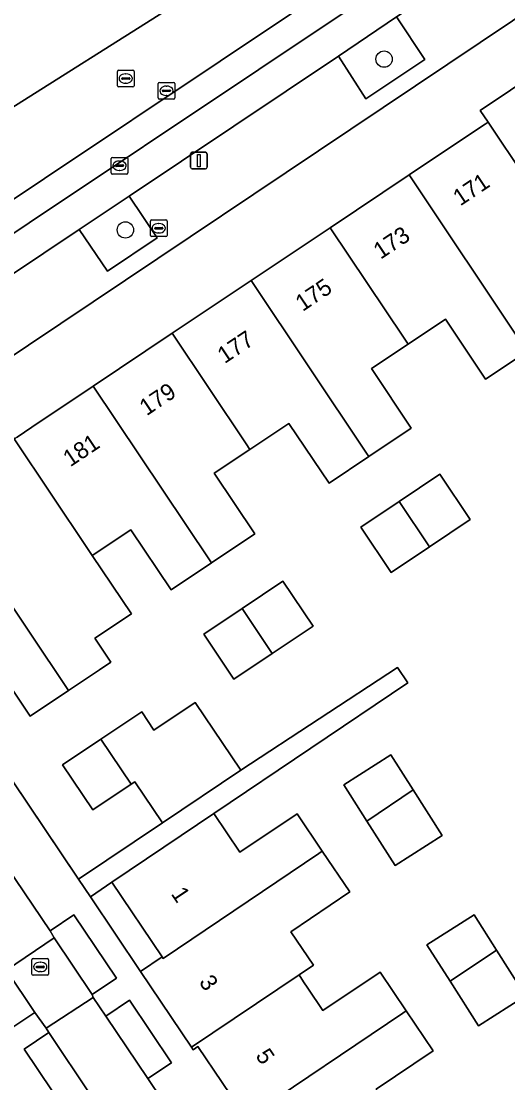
# Model space of a CAD drawing. Extents: x 158352 to 159489, y 383828 to 384603.
# Drawn here: x 158805.8 to 158835, y 384144.5 to 384208.1 of the extents above; entities that cross this region are included whole.
import ezdxf

# ---------------------------------------------------------------- set-up
doc = ezdxf.new("R2010")
doc.units = 0
for name, color, linetype in [('IMGEO_Boom', 7, 'Continuous'), ('IMGEO_Brandkraan', 7, 'Continuous'), ('IMGEO_Erf', 7, 'Continuous'), ('IMGEO_Groenvoorziening', 7, 'Continuous'), ('IMGEO_Kolk', 7, 'Continuous'), ('IMGEO_Lichtmast', 7, 'Continuous'), ('IMGEO_Muur', 7, 'Continuous'), ('IMGEO_Pand', 7, 'Continuous'), ('IMGEO_Pand_nummerreeks', 7, 'Continuous'), ('IMGEO_Parkeervlak_open', 7, 'Continuous'), ('IMGEO_Rijbaan_lokaal_gesloten', 7, 'Continuous'), ('IMGEO_Rijbaan_lokaal_open', 7, 'Continuous'), ('IMGEO_Rioolput', 7, 'Continuous'), ('IMGEO_Voetpad_open', 7, 'Continuous')]:
    doc.layers.add(name, color=color, linetype=linetype)

msp = doc.modelspace()

# ---------------------------------------------------------------- linework, layer by layer
at = {"layer": 'IMGEO_Boom'}
for centre in [(158827.558, 384205.818), (158812.071, 384195.594)]:
    msp.add_circle(centre, 0.489, dxfattribs=at)
at = {"layer": 'IMGEO_Brandkraan'}
for p, q in [((158813.644, 384196.192), (158814.496, 384196.192)), ((158813.569, 384195.266), (158813.569, 384196.118)), ((158813.828, 384195.686), (158813.828, 384195.698)), ((158814.266, 384195.649), (158813.868, 384195.649)), ((158813.871, 384195.735), (158814.269, 384195.735)), ((158814.057, 384195.972), (158814.082, 384195.972)), ((158814.312, 384195.698), (158814.312, 384195.686)), ((158814.57, 384196.118), (158814.57, 384195.266)), ((158814.496, 384195.192), (158813.644, 384195.192)), ((158814.08, 384195.412), (158814.055, 384195.412))]:
    msp.add_line(p, q, dxfattribs=at)
for points in [[(158813.644, 384196.192), (158814.496, 384196.192)], [(158813.569, 384195.266), (158813.569, 384196.118)], [(158814.57, 384196.118), (158814.57, 384195.266)], [(158814.496, 384195.192), (158813.644, 384195.192)]]:
    msp.add_lwpolyline(points, dxfattribs=at)
for centre, radius, start, end in [((158813.646, 384196.116), 0.0765, 91.55205, 178.44795), ((158813.646, 384196.116), 0.0765, 91.55205, 178.44795), ((158814.494, 384196.116), 0.0765, 1.55205, 88.44795), ((158814.494, 384196.116), 0.0765, 1.55205, 88.44795), ((158813.868, 384195.695), 0.0403, 85.87752, 175.75265), ((158813.865, 384195.685), 0.0366, 178.93798, 274.71019), ((158814.269, 384195.692), 0.043, 264.86636, 352.45326), ((158814.273, 384195.697), 0.0386, 1.73085, 96.63898), ((158813.646, 384195.268), 0.0765, 181.55205, 268.44795), ((158813.646, 384195.268), 0.0765, 181.55205, 268.44795), ((158814.494, 384195.268), 0.0765, 271.55205, 358.44795), ((158814.494, 384195.268), 0.0765, 271.55205, 358.44795)]:
    msp.add_arc(centre, radius, start, end, dxfattribs=at)
for centre, major_axis, ratio, start_param, end_param in [((158814.056, 384195.692), (-0.387, 0.002), 0.722429, 4.712389, 7.853982), ((158814.081, 384195.692), (-0.39, 0.002), 0.717154, 1.570796, 4.712389)]:
    msp.add_ellipse(centre, major_axis=major_axis, ratio=ratio, start_param=start_param, end_param=end_param, dxfattribs=at)
at = {"layer": 'IMGEO_Erf'}
for points in [[(158841.042, 384212.024), (158794.638, 384180.916), (158793.73, 384180.171), (158794.611, 384178.792), (158796.822, 384175.274), (158801.648, 384178.502), (158802.724, 384179.222), (158801.35, 384181.275), (158805, 384183.716), (158805.424, 384183.083), (158805.587, 384183.192), (158806.481, 384183.79), (158810.15, 384186.245), (158814.875, 384189.406), (158819.601, 384192.568), (158824.327, 384195.729), (158829.052, 384198.891), (158833.086, 384201.589), (158833.598, 384201.932), (158833.777, 384202.052), (158833.309, 384202.752), (158836.934, 384205.178)], [(158836.124, 384188.317), (158833.634, 384186.651), (158831.225, 384190.253), (158828.991, 384188.758), (158826.8, 384187.292), (158829.187, 384183.724), (158826.652, 384182.028), (158824.261, 384180.428), (158821.862, 384184.015), (158819.527, 384182.452), (158817.392, 384181.024), (158819.819, 384177.396), (158817.228, 384175.663), (158814.806, 384174.043), (158812.397, 384177.645), (158810.093, 384176.104), (158812.428, 384172.613), (158810.247, 384171.154), (158811.208, 384169.717), (158810.525, 384169.26), (158808.664, 384168.014), (158806.369, 384166.478), (158803.921, 384170.134)], [(158801.394, 384168.443), (158809.26, 384156.733), (158814.286, 384160.106), (158812.645, 384162.557), (158812.417, 384162.404), (158810.125, 384160.87), (158808.317, 384163.57), (158810.61, 384165.105), (158813.054, 384166.742), (158813.782, 384165.655), (158816.252, 384167.309), (158818.973, 384163.245), (158828.363, 384169.398), (158828.983, 384168.477), (158817.37, 384160.65), (158818.928, 384158.339), (158822.35, 384160.645), (158823.86, 384158.404), (158825.508, 384155.96), (158821.976, 384153.58), (158823.329, 384151.573), (158822.465, 384150.991), (158822.741, 384150.581), (158822.997, 384150.201), (158823.898, 384148.863), (158827.316, 384151.166), (158828.882, 384148.841), (158830.497, 384146.444), (158827.084, 384144.144)]]:
    msp.add_lwpolyline(points, dxfattribs=at)
for points in [[(158827.973, 384175.093), (158826.165, 384177.793), (158828.458, 384179.328), (158830.902, 384180.965), (158832.71, 384178.265), (158830.265, 384176.627)], [(158818.572, 384168.693), (158816.764, 384171.393), (158819.057, 384172.928), (158821.501, 384174.565), (158823.309, 384171.865), (158820.863, 384170.227)], [(158828.213, 384157.538), (158826.521, 384160.198), (158825.138, 384162.373), (158827.96, 384164.168), (158829.296, 384162.068), (158831.035, 384159.333)], [(158811.267, 384156.536), (158809.975, 384155.668), (158812.978, 384151.198), (158814.275, 384152.072)], [(158836.022, 384149.748), (158833.2, 384147.953), (158831.509, 384150.611), (158830.125, 384152.788), (158832.947, 384154.583), (158834.284, 384152.481)]]:
    msp.add_lwpolyline(points, close=True, dxfattribs=at)
at = {"layer": 'IMGEO_Groenvoorziening'}
for points in [[(158824.827, 384206.003), (158826.458, 384203.452), (158829.986, 384205.806), (158828.308, 384208.343)], [(158810.997, 384193.117), (158813.977, 384195.122), (158812.306, 384197.607), (158809.298, 384195.612)]]:
    msp.add_lwpolyline(points, close=True, dxfattribs=at)
at = {"layer": 'IMGEO_Kolk'}
for p, q in [((158811.22, 384199.014), (158811.22, 384199.866)), ((158811.295, 384199.94), (158812.147, 384199.94)), ((158811.479, 384199.434), (158811.479, 384199.446)), ((158811.917, 384199.397), (158811.519, 384199.397)), ((158811.522, 384199.483), (158811.92, 384199.483)), ((158811.708, 384199.72), (158811.733, 384199.72)), ((158811.963, 384199.446), (158811.963, 384199.434)), ((158812.221, 384199.866), (158812.221, 384199.014)), ((158812.147, 384198.94), (158811.295, 384198.94)), ((158811.731, 384199.16), (158811.706, 384199.16))]:
    msp.add_line(p, q, dxfattribs=at)
for points in [[(158811.22, 384199.014), (158811.22, 384199.866)], [(158811.295, 384199.94), (158812.147, 384199.94)], [(158812.221, 384199.866), (158812.221, 384199.014)], [(158812.147, 384198.94), (158811.295, 384198.94)]]:
    msp.add_lwpolyline(points, dxfattribs=at)
for centre, radius, start, end in [((158811.297, 384199.864), 0.0765, 91.55205, 178.44795), ((158811.297, 384199.864), 0.0765, 91.55205, 178.44795), ((158811.519, 384199.443), 0.0403, 85.87752, 175.75265), ((158811.516, 384199.433), 0.0366, 178.93798, 274.71019), ((158811.92, 384199.44), 0.043, 264.86636, 352.45326), ((158811.924, 384199.445), 0.0386, 1.73085, 96.63898), ((158812.145, 384199.864), 0.0765, 1.55205, 88.44795), ((158812.145, 384199.864), 0.0765, 1.55205, 88.44795), ((158811.297, 384199.016), 0.0765, 181.55205, 268.44795), ((158811.297, 384199.016), 0.0765, 181.55205, 268.44795), ((158812.145, 384199.016), 0.0765, 271.55205, 358.44795), ((158812.145, 384199.016), 0.0765, 271.55205, 358.44795)]:
    msp.add_arc(centre, radius, start, end, dxfattribs=at)
for centre, major_axis, ratio, start_param, end_param in [((158811.707, 384199.44), (-0.387, 0.002), 0.722429, 4.712389, 7.853982), ((158811.732, 384199.44), (-0.39, 0.002), 0.717154, 1.570796, 4.712389)]:
    msp.add_ellipse(centre, major_axis=major_axis, ratio=ratio, start_param=start_param, end_param=end_param, dxfattribs=at)
at = {"layer": 'IMGEO_Lichtmast'}
for p, q in [((158815.976, 384199.345), (158815.976, 384200.145)), ((158815.976, 384200.145), (158815.976, 384199.345)), ((158816.076, 384200.245), (158816.866, 384200.245)), ((158816.866, 384200.245), (158816.076, 384200.245)), ((158816.966, 384200.145), (158816.966, 384199.345)), ((158816.966, 384199.345), (158816.966, 384200.145)), ((158816.866, 384199.245), (158816.076, 384199.245)), ((158816.076, 384199.245), (158816.866, 384199.245))]:
    msp.add_line(p, q, dxfattribs=at)
msp.add_lwpolyline([(158816.396, 384200.12), (158816.546, 384200.12), (158816.546, 384199.37), (158816.396, 384199.37), (158816.396, 384200.12)], dxfattribs=at)
for centre, start, end in [((158816.076, 384200.145), 90, 180), ((158816.076, 384200.145), 90, 180), ((158816.866, 384200.145), 0, 90), ((158816.866, 384200.145), 360, 90), ((158816.076, 384199.345), 180, 270), ((158816.076, 384199.345), 180, 270), ((158816.866, 384199.345), 270, 0), ((158816.866, 384199.345), 270, 0)]:
    msp.add_arc(centre, 0.1, start, end, dxfattribs=at)
at = {"layer": 'IMGEO_Muur'}
msp.add_lwpolyline([(158801.394, 384168.443), (158809.14, 384156.911)], dxfattribs=at)
at = {"layer": 'IMGEO_Pand'}
for points in [[(158839.443, 384203.809), (158838.343, 384203.073), (158836.934, 384205.178), (158833.309, 384202.752), (158833.777, 384202.052), (158838.209, 384195.428), (158838.25, 384195.367), (158838.444, 384195.077), (158840.76, 384196.626), (158844.159, 384191.546), (158844.954, 384192.078), (158846.568, 384193.158)], [(158833.777, 384202.052), (158833.598, 384201.932), (158833.086, 384201.589), (158829.052, 384198.891), (158835.871, 384188.696), (158836.124, 384188.317), (158838.661, 384190.014), (158836.059, 384193.902), (158837.602, 384194.934), (158838.101, 384195.267), (158838.25, 384195.367), (158838.209, 384195.428)], [(158824.327, 384195.729), (158828.758, 384189.106), (158828.991, 384188.758), (158831.225, 384190.253), (158833.634, 384186.651), (158836.124, 384188.317), (158835.871, 384188.696), (158829.052, 384198.891)], [(158819.601, 384192.568), (158826.512, 384182.237), (158826.652, 384182.028), (158829.187, 384183.724), (158826.8, 384187.292), (158828.991, 384188.758), (158828.758, 384189.106), (158824.327, 384195.729)], [(158819.527, 384182.452), (158821.862, 384184.015), (158824.261, 384180.428), (158826.652, 384182.028), (158826.512, 384182.237), (158819.601, 384192.568), (158814.875, 384189.406), (158819.306, 384182.782)], [(158819.527, 384182.452), (158819.306, 384182.782), (158814.875, 384189.406), (158810.15, 384186.245), (158817.111, 384175.837), (158817.228, 384175.663), (158819.819, 384177.396), (158817.392, 384181.024)], [(158810.15, 384186.245), (158806.481, 384183.79), (158805.587, 384183.192), (158805.424, 384183.083), (158809.849, 384176.468), (158810.093, 384176.104), (158812.397, 384177.645), (158814.806, 384174.043), (158817.228, 384175.663), (158817.111, 384175.837)], [(158810.093, 384176.104), (158809.849, 384176.468), (158805.424, 384183.083), (158805, 384183.716), (158801.35, 384181.275), (158802.724, 384179.222), (158801.648, 384178.502), (158808.664, 384168.014), (158810.525, 384169.26), (158811.208, 384169.717), (158810.247, 384171.154), (158812.428, 384172.613)], [(158828.458, 384179.328), (158830.265, 384176.627), (158832.71, 384178.265), (158830.902, 384180.965)], [(158828.458, 384179.328), (158826.165, 384177.793), (158827.973, 384175.093), (158830.265, 384176.627)], [(158808.664, 384168.014), (158801.648, 384178.502), (158796.822, 384175.274), (158801.394, 384168.443), (158803.921, 384170.134), (158806.369, 384166.478)], [(158820.863, 384170.227), (158823.309, 384171.865), (158821.501, 384174.565), (158819.057, 384172.928)], [(158820.863, 384170.227), (158819.057, 384172.928), (158816.764, 384171.393), (158818.572, 384168.693)], [(158813.054, 384166.742), (158810.61, 384165.105), (158812.417, 384162.404), (158812.645, 384162.557), (158814.286, 384160.106), (158818.973, 384163.245), (158816.252, 384167.309), (158813.782, 384165.655)], [(158812.417, 384162.404), (158810.61, 384165.105), (158808.317, 384163.57), (158810.125, 384160.87)], [(158826.521, 384160.198), (158829.296, 384162.068), (158827.96, 384164.168), (158825.138, 384162.373)], [(158826.521, 384160.198), (158828.213, 384157.538), (158831.035, 384159.333), (158829.296, 384162.068)], [(158814.275, 384152.072), (158814.335, 384151.984), (158823.648, 384158.261), (158823.86, 384158.404), (158822.35, 384160.645), (158818.928, 384158.339), (158817.37, 384160.65), (158815.413, 384159.331), (158811.267, 384156.536)], [(158821.976, 384153.58), (158825.508, 384155.96), (158823.86, 384158.404), (158823.648, 384158.261), (158814.335, 384151.984), (158814.275, 384152.072), (158812.978, 384151.198), (158816.037, 384146.658), (158822.465, 384150.991), (158823.329, 384151.573)], [(158831.509, 384150.611), (158834.284, 384152.481), (158832.947, 384154.583), (158830.125, 384152.788)], [(158831.509, 384150.611), (158833.2, 384147.953), (158836.022, 384149.748), (158834.284, 384152.481)], [(158828.882, 384148.841), (158827.316, 384151.166), (158823.898, 384148.863), (158822.997, 384150.201), (158822.741, 384150.581), (158822.465, 384150.991), (158816.037, 384146.658), (158816.133, 384146.516), (158816.418, 384146.708), (158819.322, 384142.399), (158828.683, 384148.707)], [(158819.322, 384142.399), (158822.322, 384137.947), (158828.123, 384141.856), (158828.469, 384142.089), (158827.084, 384144.144), (158830.497, 384146.444), (158828.882, 384148.841), (158828.683, 384148.707)]]:
    msp.add_lwpolyline(points, close=True, dxfattribs=at)
at = {"layer": 'IMGEO_Parkeervlak_open'}
for points in [[(158833.75, 384214.368), (158792.599, 384186.878)], [(158796.27, 384186.921), (158796.537, 384187.087), (158809.298, 384195.612), (158812.306, 384197.607), (158824.827, 384206.003), (158828.308, 384208.343), (158832.309, 384211.014)]]:
    msp.add_lwpolyline(points, dxfattribs=at)
for points in [[(158807.801, 384153.215), (158810.083, 384149.812), (158811.539, 384150.788), (158808.986, 384154.597), (158807.56, 384153.641)], [(158804.96, 384151.274), (158804.117, 384152.527), (158802.675, 384151.561), (158805.214, 384147.775), (158806.657, 384148.742)], [(158810.896, 384148.53), (158813.415, 384144.79), (158814.829, 384145.737), (158812.323, 384149.484)], [(158807.498, 384147.544), (158806.018, 384146.553), (158808.55, 384142.768), (158810.03, 384143.759)]]:
    msp.add_lwpolyline(points, close=True, dxfattribs=at)
at = {"layer": 'IMGEO_Rijbaan_lokaal_gesloten'}
msp.add_lwpolyline([(158833.75, 384214.368), (158833.831, 384214.44), (158834.508, 384214.879), (158833.556, 384216.278), (158791.418, 384188.112), (158792.434, 384186.755), (158792.599, 384186.878)], close=True, dxfattribs=at)
at = {"layer": 'IMGEO_Rijbaan_lokaal_open'}
for points in [[(158833.556, 384216.278), (158832.123, 384218.384), (158824.254, 384213.149), (158819.204, 384209.77), (158818.226, 384211.198), (158818.138, 384211.137), (158816.531, 384210.036), (158803.043, 384201.515), (158804.21, 384199.782), (158801.066, 384197.693), (158757.561, 384168.674), (158759.023, 384166.554), (158779.647, 384180.327), (158780.635, 384178.907)], [(158792.192, 384186.594), (158792.434, 384186.755), (158791.418, 384188.112), (158833.556, 384216.278)], [(158803.043, 384201.515), (158816.531, 384210.036)]]:
    msp.add_lwpolyline(points, dxfattribs=at)
for points in [[(158799.507, 384165.586), (158796.984, 384169.349), (158796.133, 384170.618), (158793.621, 384174.365), (158792.942, 384175.309), (158791.011, 384178.139), (158788.151, 384176.288), (158790.136, 384173.378), (158790.298, 384173.141), (158792.736, 384169.614), (158793.574, 384168.357), (158796.09, 384164.582), (158796.913, 384163.347), (158799.44, 384159.557), (158804.117, 384152.527), (158804.96, 384151.274), (158807.801, 384153.215), (158807.56, 384153.641), (158802.865, 384160.576), (158800.35, 384164.328)], [(158810.083, 384149.812), (158807.801, 384153.215), (158804.96, 384151.274), (158806.657, 384148.742), (158807.329, 384147.796), (158810.144, 384149.647)], [(158817.639, 384138.518), (158816.809, 384139.749), (158814.277, 384143.51), (158813.415, 384144.79), (158810.896, 384148.53), (158810.144, 384149.647), (158807.329, 384147.796), (158807.498, 384147.544), (158810.03, 384143.759), (158810.856, 384142.523), (158813.373, 384138.761), (158814.223, 384137.49), (158816.722, 384133.754), (158817.558, 384132.504), (158820.094, 384128.713), (158820.929, 384127.466), (158823.452, 384123.694), (158824.778, 384121.714), (158827.657, 384123.641), (158826.4, 384125.569), (158825.536, 384126.791), (158823.01, 384130.542), (158819.971, 384135.055)]]:
    msp.add_lwpolyline(points, close=True, dxfattribs=at)
at = {"layer": 'IMGEO_Rioolput'}
for p, q in [((158811.594, 384204.229), (158811.594, 384205.081)), ((158811.669, 384205.155), (158812.521, 384205.155)), ((158812.595, 384205.081), (158812.595, 384204.229)), ((158811.853, 384204.649), (158811.853, 384204.661)), ((158812.291, 384204.612), (158811.893, 384204.612)), ((158811.896, 384204.698), (158812.294, 384204.698)), ((158812.082, 384204.935), (158812.107, 384204.935)), ((158812.337, 384204.661), (158812.337, 384204.649)), ((158814.107, 384204.426), (158814.959, 384204.426)), ((158812.521, 384204.155), (158811.669, 384204.155)), ((158812.105, 384204.375), (158812.08, 384204.375)), ((158814.032, 384203.5), (158814.032, 384204.352)), ((158814.291, 384203.92), (158814.291, 384203.932)), ((158814.729, 384203.883), (158814.331, 384203.883)), ((158814.334, 384203.969), (158814.732, 384203.969)), ((158814.52, 384204.206), (158814.545, 384204.206)), ((158814.775, 384203.932), (158814.775, 384203.92)), ((158815.033, 384204.352), (158815.033, 384203.5)), ((158814.959, 384203.426), (158814.107, 384203.426)), ((158814.543, 384203.646), (158814.518, 384203.646)), ((158806.475, 384151.043), (158806.475, 384151.895)), ((158806.55, 384151.969), (158807.402, 384151.969)), ((158806.963, 384151.749), (158806.988, 384151.749)), ((158807.476, 384151.895), (158807.476, 384151.043)), ((158806.734, 384151.463), (158806.734, 384151.475)), ((158807.172, 384151.426), (158806.774, 384151.426)), ((158806.777, 384151.512), (158807.175, 384151.512)), ((158806.986, 384151.189), (158806.961, 384151.189)), ((158807.218, 384151.475), (158807.218, 384151.463)), ((158807.402, 384150.969), (158806.55, 384150.969))]:
    msp.add_line(p, q, dxfattribs=at)
for points in [[(158811.594, 384204.229), (158811.594, 384205.081)], [(158811.669, 384205.155), (158812.521, 384205.155)], [(158812.595, 384205.081), (158812.595, 384204.229)], [(158814.107, 384204.426), (158814.959, 384204.426)], [(158812.521, 384204.155), (158811.669, 384204.155)], [(158814.032, 384203.5), (158814.032, 384204.352)], [(158815.033, 384204.352), (158815.033, 384203.5)], [(158814.959, 384203.426), (158814.107, 384203.426)], [(158806.475, 384151.043), (158806.475, 384151.895)], [(158806.55, 384151.969), (158807.402, 384151.969)], [(158807.476, 384151.895), (158807.476, 384151.043)], [(158807.402, 384150.969), (158806.55, 384150.969)]]:
    msp.add_lwpolyline(points, dxfattribs=at)
for centre, radius, start, end in [((158811.671, 384205.079), 0.0765, 91.55205, 178.44795), ((158811.671, 384205.079), 0.0765, 91.55205, 178.44795), ((158812.519, 384205.079), 0.0765, 1.55205, 88.44795), ((158812.519, 384205.079), 0.0765, 1.55205, 88.44795), ((158811.893, 384204.658), 0.0403, 85.87752, 175.75265), ((158811.89, 384204.648), 0.0366, 178.93798, 274.71019), ((158812.294, 384204.655), 0.043, 264.86636, 352.45326), ((158812.298, 384204.66), 0.0386, 1.73085, 96.63898), ((158814.109, 384204.35), 0.0765, 91.55205, 178.44795), ((158814.109, 384204.35), 0.0765, 91.55205, 178.44795), ((158814.957, 384204.35), 0.0765, 1.55205, 88.44795), ((158814.957, 384204.35), 0.0765, 1.55205, 88.44795), ((158811.671, 384204.231), 0.0765, 181.55205, 268.44795), ((158811.671, 384204.231), 0.0765, 181.55205, 268.44795), ((158812.519, 384204.231), 0.0765, 271.55205, 358.44795), ((158812.519, 384204.231), 0.0765, 271.55205, 358.44795), ((158814.331, 384203.929), 0.0403, 85.87752, 175.75265), ((158814.328, 384203.919), 0.0366, 178.93798, 274.71019), ((158814.732, 384203.926), 0.043, 264.86636, 352.45326), ((158814.736, 384203.931), 0.0386, 1.73085, 96.63898), ((158814.109, 384203.502), 0.0765, 181.55205, 268.44795), ((158814.109, 384203.502), 0.0765, 181.55205, 268.44795), ((158814.957, 384203.502), 0.0765, 271.55205, 358.44795), ((158814.957, 384203.502), 0.0765, 271.55205, 358.44795), ((158806.552, 384151.893), 0.0765, 91.55205, 178.44795), ((158806.552, 384151.893), 0.0765, 91.55205, 178.44795), ((158807.4, 384151.893), 0.0765, 1.55205, 88.44795), ((158807.4, 384151.893), 0.0765, 1.55205, 88.44795), ((158806.552, 384151.045), 0.0765, 181.55205, 268.44795), ((158806.552, 384151.045), 0.0765, 181.55205, 268.44795), ((158806.774, 384151.472), 0.0403, 85.87752, 175.75265), ((158806.771, 384151.462), 0.0366, 178.93798, 274.71019), ((158807.175, 384151.469), 0.043, 264.86636, 352.45326), ((158807.179, 384151.474), 0.0386, 1.73085, 96.63898), ((158807.4, 384151.045), 0.0765, 271.55205, 358.44795), ((158807.4, 384151.045), 0.0765, 271.55205, 358.44795)]:
    msp.add_arc(centre, radius, start, end, dxfattribs=at)
for centre, major_axis, ratio, start_param, end_param in [((158812.081, 384204.655), (-0.387, 0.002), 0.722429, 4.712389, 7.853982), ((158812.106, 384204.655), (-0.39, 0.002), 0.717154, 1.570796, 4.712389), ((158814.519, 384203.926), (-0.387, 0.002), 0.722429, 4.712389, 7.853982), ((158814.544, 384203.926), (-0.39, 0.002), 0.717154, 1.570796, 4.712389), ((158806.962, 384151.469), (-0.387, 0.002), 0.722429, 4.712389, 7.853982), ((158806.987, 384151.469), (-0.39, 0.002), 0.717154, 1.570796, 4.712389)]:
    msp.add_ellipse(centre, major_axis=major_axis, ratio=ratio, start_param=start_param, end_param=end_param, dxfattribs=at)
at = {"layer": 'IMGEO_Voetpad_open'}
for points in [[(158790.706, 384178.683), (158791.011, 384178.139), (158793.73, 384180.171), (158794.638, 384180.916), (158841.042, 384212.024)], [(158832.309, 384211.014), (158828.308, 384208.343), (158829.986, 384205.806), (158826.458, 384203.452), (158824.827, 384206.003), (158812.306, 384197.607), (158813.977, 384195.122), (158810.997, 384193.117), (158809.298, 384195.612), (158796.537, 384187.087), (158798.271, 384184.606), (158794.984, 384182.421), (158792.192, 384186.594)], [(158819.322, 384142.399), (158816.418, 384146.708), (158816.133, 384146.516), (158816.037, 384146.658), (158812.978, 384151.198), (158809.975, 384155.668), (158809.26, 384156.733), (158801.394, 384168.443)], [(158802.865, 384160.576), (158807.56, 384153.641), (158808.986, 384154.597), (158811.539, 384150.788), (158810.083, 384149.812), (158810.144, 384149.647), (158810.896, 384148.53), (158812.323, 384149.484), (158814.829, 384145.737), (158813.415, 384144.79), (158814.277, 384143.51)], [(158808.55, 384142.768), (158806.018, 384146.553), (158807.498, 384147.544), (158807.329, 384147.796), (158806.657, 384148.742), (158805.214, 384147.775)]]:
    msp.add_lwpolyline(points, dxfattribs=at)
msp.add_lwpolyline([(158828.983, 384168.477), (158828.363, 384169.398), (158818.973, 384163.245), (158814.286, 384160.106), (158809.26, 384156.733), (158809.975, 384155.668), (158811.267, 384156.536), (158815.413, 384159.331), (158817.37, 384160.65)], close=True, dxfattribs=at)

# ---------------------------------------------------------------- texts
at = {"layer": 'IMGEO_Pand_nummerreeks'}
for s, rotation, p in [('171', 33.78159, (158832.112, 384196.992)), ('173', 33.78343, (158827.349, 384193.805)), ('175', 33.78343, (158822.68, 384190.681)), ('177', 33.78343, (158818.012, 384187.558)), ('179', 33.78343, (158813.343, 384184.435)), ('181', 33.78159, (158808.77, 384181.375)), ('1', 303.97347, (158814.771, 384155.846)), ('3', 303.97619, (158816.443, 384150.565)), ('5', 303.97619, (158819.83, 384146.154))]:
    msp.add_text(s, height=1, rotation=rotation, dxfattribs=at).set_placement(p)

doc.saveas('drawing.dxf')
